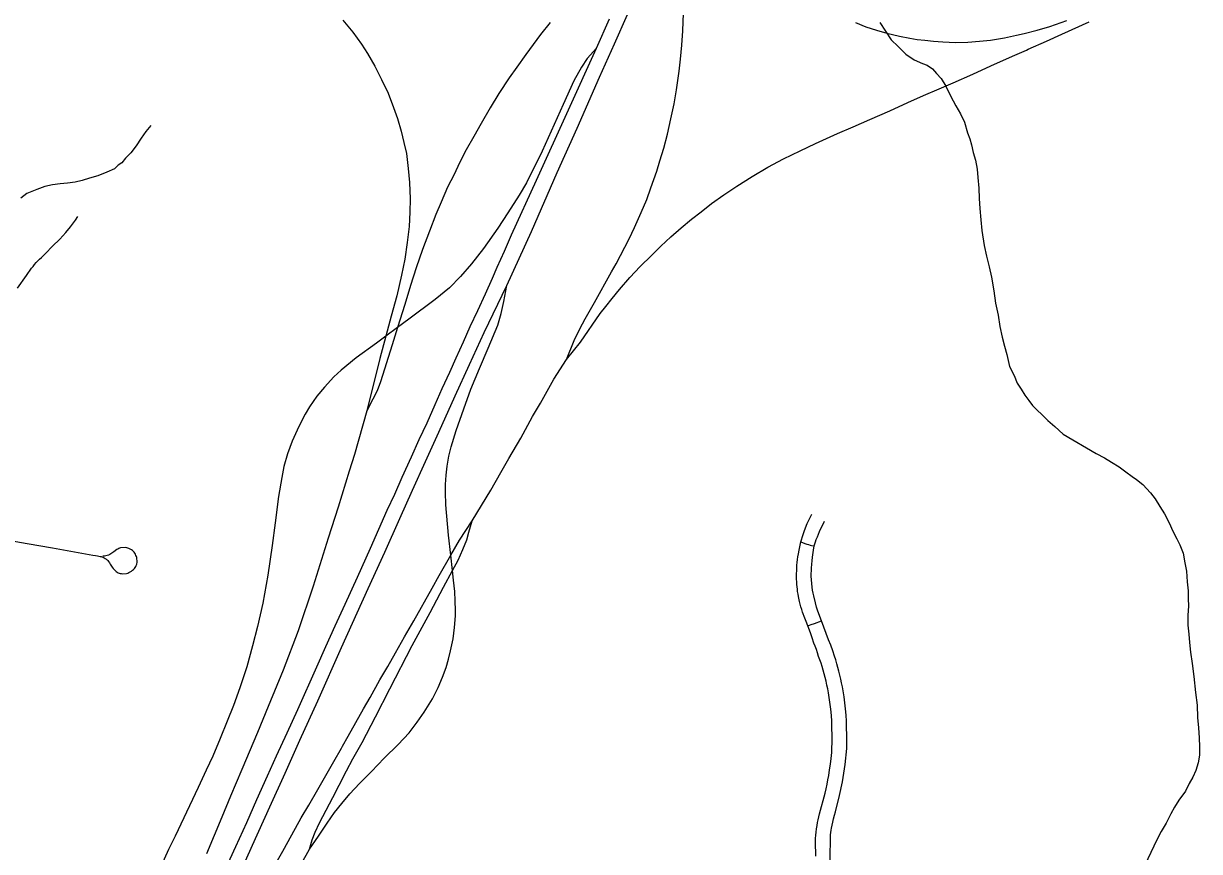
# Model space of a CAD drawing. Extents: x -59 to 82, y -3 to 49.
# Drawn here: x -11.904 to -11.314, y 30.733 to 31.148 of the extents above; entities that cross this region are included whole.
import ezdxf

# ---------------------------------------------------------------- set-up
doc = ezdxf.new("R2010")
doc.units = 0
for name, color, linetype in [('GM_X_City_Street', 7, 'Continuous'), ('GM_X_Interchange_Ramps', 7, 'Continuous'), ('GM_X_Interstate_Route', 7, 'Continuous'), ('GM_X_Minor_River', 7, 'Continuous')]:
    doc.layers.add(name, color=color, linetype=linetype)

msp = doc.modelspace()

# ---------------------------------------------------------------- linework, layer by layer
at = {"layer": 'GM_X_City_Street'}
for points in [[(-11.90675, 31.01566), (-11.90224, 31.02201), (-11.89963, 31.02564), (-11.89888, 31.02662), (-11.8981, 31.02757), (-11.8973, 31.02851), (-11.89646, 31.02941), (-11.89559, 31.03029), (-11.89471, 31.03113), (-11.89379, 31.03196), (-11.89266, 31.03309), (-11.88908, 31.03672), (-11.88553, 31.04034), (-11.88247, 31.04359), (-11.88006, 31.04646), (-11.87757, 31.04978), (-11.87646, 31.05162)], [(-11.50646, 30.73093), (-11.50672, 30.73805), (-11.50665, 30.73968), (-11.50653, 30.74132), (-11.50636, 30.74295), (-11.50614, 30.74457), (-11.50587, 30.74619), (-11.50565, 30.74767), (-11.50537, 30.74914), (-11.50506, 30.75061), (-11.5047, 30.75207), (-11.50188, 30.76247), (-11.50134, 30.76467), (-11.50084, 30.76688), (-11.5004, 30.7691), (-11.5, 30.77133), (-11.49956, 30.77418), (-11.49917, 30.77704), (-11.49883, 30.77991), (-11.49853, 30.78279), (-11.49842, 30.78521), (-11.49835, 30.78763), (-11.49849, 30.79897), (-11.49861, 30.80113), (-11.49877, 30.80328), (-11.49906, 30.80566), (-11.4994, 30.80804), (-11.50017, 30.81278), (-11.50052, 30.81472), (-11.50091, 30.81665), (-11.50134, 30.81858), (-11.50181, 30.82049), (-11.50279, 30.82415), (-11.5033, 30.8259), (-11.50385, 30.82764), (-11.50444, 30.82936), (-11.50508, 30.83106), (-11.50559, 30.83276), (-11.50616, 30.83444), (-11.50678, 30.83611), (-11.50746, 30.83775), (-11.50826, 30.8403), (-11.50912, 30.84283), (-11.51051, 30.84642), (-11.5114, 30.8486), (-11.51203, 30.85025), (-11.51311, 30.85322), (-11.51355, 30.85455), (-11.51396, 30.85588), (-11.51432, 30.85723), (-11.51465, 30.85858), (-11.5152, 30.86112), (-11.51542, 30.86231), (-11.51561, 30.86351), (-11.51575, 30.86471), (-11.51586, 30.86591), (-11.51593, 30.86712), (-11.51608, 30.86848), (-11.51619, 30.86984), (-11.51606, 30.87675), (-11.51591, 30.87818), (-11.51573, 30.87961), (-11.51551, 30.88104), (-11.51525, 30.88245), (-11.51492, 30.88427), (-11.51396, 30.88841), (-11.51281, 30.89214), (-11.51217, 30.89417), (-11.51084, 30.89763), (-11.51003, 30.89938), (-11.50852, 30.90242)], [(-11.49924, 30.72855), (-11.49915, 30.74163), (-11.49902, 30.74275), (-11.49886, 30.74387), (-11.49866, 30.74498), (-11.49802, 30.74786), (-11.4976, 30.74964), (-11.49715, 30.7514), (-11.49667, 30.75316), (-11.49468, 30.76129), (-11.49305, 30.76821), (-11.49182, 30.77686), (-11.49103, 30.78487), (-11.49096, 30.7884), (-11.4911, 30.79851), (-11.49129, 30.80159), (-11.49154, 30.80466), (-11.49192, 30.80768), (-11.49236, 30.81069), (-11.4932, 30.8157), (-11.49358, 30.81771), (-11.494, 30.8197), (-11.49491, 30.82359), (-11.49539, 30.82549), (-11.49592, 30.82737), (-11.49648, 30.82923), (-11.49707, 30.83109), (-11.49804, 30.83384), (-11.49903, 30.83659), (-11.50006, 30.83932), (-11.50362, 30.84882), (-11.5055, 30.85377), (-11.50613, 30.8558), (-11.5067, 30.85786), (-11.50757, 30.86136), (-11.50787, 30.86281), (-11.50813, 30.86427), (-11.50835, 30.86573), (-11.50855, 30.86759), (-11.5087, 30.86946), (-11.50879, 30.87134), (-11.50866, 30.87526), (-11.5085, 30.87721), (-11.50831, 30.87899), (-11.50815, 30.88078), (-11.50765, 30.88434), (-11.50732, 30.88643), (-11.507, 30.88752), (-11.50669, 30.88855), (-11.50625, 30.88972), (-11.50572, 30.89107), (-11.50466, 30.89366), (-11.50219, 30.89892)], [(-11.92185, 30.8911), (-11.90185, 30.88772), (-11.88913, 30.88545), (-11.869, 30.88178), (-11.86765, 30.88156), (-11.8665, 30.88141), (-11.86584, 30.8813), (-11.86523, 30.88117), (-11.86475, 30.88108), (-11.86437, 30.88096), (-11.86398, 30.88081), (-11.86361, 30.88063), (-11.86318, 30.8804), (-11.8628, 30.88015), (-11.86244, 30.87992), (-11.86212, 30.87969), (-11.86174, 30.8794), (-11.86141, 30.87909), (-11.86101, 30.87862), (-11.86059, 30.87794), (-11.86016, 30.87726), (-11.85961, 30.87635), (-11.8592, 30.87576), (-11.85877, 30.87519), (-11.85829, 30.87464), (-11.8578, 30.87413), (-11.85727, 30.87364), (-11.85678, 30.87329), (-11.85623, 30.87296), (-11.85573, 30.87278), (-11.85522, 30.87264), (-11.8547, 30.87254), (-11.85417, 30.87247), (-11.85207, 30.87259), (-11.85142, 30.87282), (-11.8508, 30.87311), (-11.8502, 30.87343), (-11.84962, 30.8738), (-11.84907, 30.87421), (-11.84854, 30.87465), (-11.84805, 30.87513), (-11.84766, 30.87556), (-11.84733, 30.87614), (-11.84712, 30.87666), (-11.84688, 30.87735), (-11.84671, 30.8783), (-11.84686, 30.88057), (-11.84706, 30.88115), (-11.8473, 30.88171), (-11.84758, 30.88225), (-11.8479, 30.88278), (-11.84826, 30.88327), (-11.84865, 30.88374), (-11.84905, 30.88409), (-11.84948, 30.8844), (-11.84992, 30.88468), (-11.85088, 30.88515), (-11.85138, 30.88533), (-11.85189, 30.88547), (-11.85241, 30.88557), (-11.85499, 30.88542), (-11.85549, 30.88526), (-11.85597, 30.88507), (-11.85643, 30.88483), (-11.85688, 30.88456), (-11.85834, 30.88351), (-11.85939, 30.88278), (-11.86046, 30.88207), (-11.8611, 30.88183), (-11.86176, 30.88163), (-11.86243, 30.88148), (-11.8631, 30.88136), (-11.8639, 30.88122)], [(-11.51396, 30.88841), (-11.51195, 30.88767), (-11.51104, 30.88739), (-11.51017, 30.8871), (-11.50939, 30.88687), (-11.50859, 30.88668), (-11.50732, 30.88643)], [(-11.51051, 30.84642), (-11.50882, 30.847), (-11.50712, 30.84759), (-11.50362, 30.84882)]]:
    msp.add_lwpolyline(points, dxfattribs=at)
at = {"layer": 'GM_X_Interchange_Ramps'}
for points in [[(-11.74366, 31.15012), (-11.73861, 31.14408), (-11.73426, 31.13807), (-11.73118, 31.13333), (-11.72755, 31.12696), (-11.72428, 31.1204), (-11.72091, 31.11346), (-11.71813, 31.10632), (-11.7162, 31.10081), (-11.71438, 31.09441), (-11.71301, 31.08874), (-11.71176, 31.08319), (-11.71078, 31.07578), (-11.71013, 31.06874), (-11.70985, 31.06045), (-11.71002, 31.05373), (-11.7103, 31.04656), (-11.71133, 31.03856), (-11.71258, 31.03031), (-11.71427, 31.02222), (-11.7166, 31.01187), (-11.71937, 31.00158), (-11.72206, 30.99154), (-11.72503, 30.98043), (-11.73155, 30.95413)], [(-11.63141, 30.97986), (-11.62764, 30.98948), (-11.62483, 30.99533), (-11.62218, 31.00034), (-11.61743, 31.00857), (-11.60891, 31.02392), (-11.60661, 31.02785), (-11.60008, 31.04047), (-11.59739, 31.0461), (-11.59469, 31.05213), (-11.59284, 31.05633), (-11.59124, 31.06021), (-11.5892, 31.06594), (-11.58626, 31.07436), (-11.58463, 31.07958), (-11.58275, 31.08591), (-11.58085, 31.09294), (-11.57912, 31.10053), (-11.57755, 31.10809), (-11.57629, 31.11509), (-11.57493, 31.12451), (-11.57425, 31.1306), (-11.57361, 31.13757), (-11.5731, 31.14468), (-11.57284, 31.15361)], [(-11.63141, 30.97986), (-11.62447, 30.98863), (-11.61452, 31.00299), (-11.61177, 31.00652), (-11.60862, 31.01049), (-11.60499, 31.01495), (-11.59967, 31.02104), (-11.59461, 31.02652), (-11.58882, 31.03214), (-11.58411, 31.03672), (-11.57914, 31.04138), (-11.57393, 31.04594), (-11.56884, 31.05026), (-11.56398, 31.05401), (-11.55875, 31.05811), (-11.55269, 31.06244), (-11.54612, 31.06684), (-11.53836, 31.07176), (-11.53055, 31.07636), (-11.52267, 31.0806), (-11.51438, 31.08463), (-11.50661, 31.08828), (-11.49563, 31.09318), (-11.48785, 31.09653), (-11.47941, 31.10025), (-11.46935, 31.10464), (-11.46035, 31.10876), (-11.45245, 31.11224), (-11.44462, 31.11563), (-11.43768, 31.11868), (-11.42785, 31.12304), (-11.41871, 31.1271), (-11.40786, 31.13195), (-11.4009, 31.13505), (-11.40002, 31.1355), (-11.39086, 31.13954), (-11.38321, 31.14301), (-11.36944, 31.14925)], [(-11.48658, 31.1489), (-11.48141, 31.1468), (-11.47616, 31.14509), (-11.47084, 31.14359), (-11.46449, 31.14212), (-11.45941, 31.14109), (-11.45561, 31.14045), (-11.45179, 31.13997), (-11.44753, 31.13956), (-11.44286, 31.13924), (-11.4364, 31.13891), (-11.43021, 31.13906), (-11.4245, 31.13947), (-11.41899, 31.14009), (-11.41193, 31.14125), (-11.40597, 31.14248), (-11.402, 31.1434), (-11.39559, 31.14509), (-11.3892, 31.1469), (-11.38064, 31.14993)], [(-11.63972, 31.14885), (-11.64453, 31.14282), (-11.6519, 31.13293), (-11.65639, 31.12654), (-11.66028, 31.12112), (-11.6654, 31.11332), (-11.66976, 31.10613), (-11.67433, 31.09823), (-11.67798, 31.09182), (-11.68178, 31.08503), (-11.68512, 31.07855), (-11.68779, 31.07277), (-11.69105, 31.06626), (-11.69425, 31.05877), (-11.69691, 31.05256), (-11.70014, 31.04431), (-11.70362, 31.03504), (-11.7069, 31.02584), (-11.70962, 31.01707), (-11.71257, 31.00752), (-11.71618, 30.99595), (-11.71886, 30.98733), (-11.72465, 30.96877), (-11.72636, 30.96421), (-11.72857, 30.95999), (-11.73155, 30.95413)], [(-11.61639, 31.13608), (-11.6211, 31.13087), (-11.62399, 31.12648), (-11.62779, 31.11959), (-11.63308, 31.10771), (-11.64367, 31.08444), (-11.6516, 31.06847), (-11.65516, 31.06231), (-11.66083, 31.05354), (-11.66584, 31.04577), (-11.673, 31.03553), (-11.67903, 31.02787), (-11.68461, 31.02152), (-11.69009, 31.01586), (-11.69738, 31.01003), (-11.71057, 31.00015), (-11.71618, 30.99595), (-11.72206, 30.99154), (-11.72665, 30.9881), (-11.7369, 30.98074), (-11.74451, 30.97455), (-11.74817, 30.97119), (-11.75276, 30.96603), (-11.75663, 30.96146), (-11.76026, 30.95615), (-11.76242, 30.95244), (-11.76565, 30.94627), (-11.76903, 30.93889), (-11.77126, 30.93255), (-11.77315, 30.92622), (-11.7742, 30.92074), (-11.77577, 30.9112), (-11.7776, 30.89796), (-11.77904, 30.88657), (-11.78114, 30.87176), (-11.78375, 30.85765), (-11.78641, 30.8461), (-11.78881, 30.83627), (-11.7917, 30.82574), (-11.79529, 30.81529), (-11.79839, 30.80647), (-11.80153, 30.79859), (-11.80507, 30.78985), (-11.80881, 30.78094), (-11.81216, 30.77395), (-11.81613, 30.76523), (-11.82049, 30.75612), (-11.82772, 30.74095), (-11.83098, 30.73419), (-11.83469, 30.72597)], [(-11.76038, 30.73436), (-11.75577, 30.74097), (-11.75144, 30.74745), (-11.74777, 30.75277), (-11.7441, 30.75732), (-11.74005, 30.76213), (-11.73524, 30.76732), (-11.72929, 30.77338), (-11.72295, 30.77999), (-11.7159, 30.78684), (-11.7104, 30.79278), (-11.7063, 30.79804), (-11.7028, 30.8031), (-11.69865, 30.80974), (-11.69587, 30.81542), (-11.69359, 30.82061), (-11.69182, 30.82546), (-11.69062, 30.82962), (-11.68963, 30.83381), (-11.68837, 30.83985), (-11.68754, 30.84557), (-11.68719, 30.8513), (-11.68713, 30.85397), (-11.68727, 30.85882), (-11.68752, 30.86351), (-11.68807, 30.86929), (-11.6886, 30.87407), (-11.68945, 30.88172), (-11.69056, 30.89175), (-11.69198, 30.90707), (-11.69216, 30.91335), (-11.69209, 30.91719), (-11.6918, 30.92188), (-11.69131, 30.92636), (-11.69049, 30.93143), (-11.68934, 30.93618), (-11.68685, 30.94428), (-11.68302, 30.95514), (-11.67936, 30.96511), (-11.67501, 30.97535), (-11.67068, 30.98554), (-11.66587, 30.99719), (-11.66418, 31.00291), (-11.66282, 31.00895), (-11.66146, 31.01709)], [(-11.74374, 30.786), (-11.7409, 30.79098), (-11.73321, 30.80469), (-11.72997, 30.81042), (-11.72497, 30.81923), (-11.72111, 30.8259), (-11.71721, 30.83287), (-11.71266, 30.84082), (-11.70805, 30.84888), (-11.69878, 30.86524), (-11.69523, 30.87167), (-11.68945, 30.88172), (-11.68509, 30.88928), (-11.67884, 30.89901), (-11.66942, 30.91438), (-11.66436, 30.9232), (-11.66036, 30.93031), (-11.65437, 30.94055), (-11.6485, 30.95131), (-11.64459, 30.95801), (-11.63782, 30.97011), (-11.63141, 30.97986)], [(-11.73155, 30.95413), (-11.73782, 30.93221), (-11.74044, 30.92389), (-11.74589, 30.90585), (-11.75097, 30.89033), (-11.7585, 30.86631), (-11.76601, 30.84387), (-11.77343, 30.82406), (-11.78097, 30.80596), (-11.7864, 30.79291), (-11.79424, 30.77429), (-11.79987, 30.76093), (-11.80423, 30.75034), (-11.81202, 30.73204)], [(-11.76038, 30.73436), (-11.75896, 30.73902), (-11.75744, 30.74291), (-11.75525, 30.74765), (-11.74854, 30.76021), (-11.74543, 30.76641), (-11.74169, 30.7736), (-11.73853, 30.77964), (-11.73396, 30.78791), (-11.7273, 30.80069), (-11.71998, 30.81471), (-11.70877, 30.83643), (-11.69989, 30.85309), (-11.69307, 30.8658), (-11.6886, 30.87407), (-11.68581, 30.87923), (-11.68345, 30.88457), (-11.68151, 30.88948), (-11.68038, 30.89327), (-11.67884, 30.89901)], [(-11.77813, 30.72549), (-11.77364, 30.73344), (-11.76921, 30.74148), (-11.76451, 30.7501), (-11.7607, 30.7565), (-11.7562, 30.76432), (-11.75283, 30.77017), (-11.74817, 30.77829), (-11.7443, 30.785), (-11.74374, 30.786)], [(-11.78971, 30.67617), (-11.78193, 30.69288), (-11.77719, 30.70227), (-11.77368, 30.70894), (-11.76907, 30.71828), (-11.76437, 30.72717), (-11.76038, 30.73436)]]:
    msp.add_lwpolyline(points, dxfattribs=at)
at = {"layer": 'GM_X_Interstate_Route'}
for points in [[(-11.80184, 30.72558), (-11.79726, 30.73575), (-11.79168, 30.7477), (-11.78667, 30.75931), (-11.78132, 30.77108), (-11.7768, 30.78123), (-11.77146, 30.79272), (-11.7661, 30.80448), (-11.75664, 30.82588), (-11.75206, 30.83593), (-11.74743, 30.84631), (-11.74246, 30.85716), (-11.73621, 30.87072), (-11.72969, 30.88538), (-11.7213, 30.90439), (-11.71752, 30.91231), (-11.71381, 30.9209), (-11.70925, 30.93107), (-11.70536, 30.93982), (-11.7014, 30.94822), (-11.69727, 30.95743), (-11.69372, 30.96534), (-11.68997, 30.97349), (-11.68681, 30.98082), (-11.68314, 30.98881), (-11.67975, 30.99641), (-11.6759, 31.00455), (-11.67214, 31.01277), (-11.66856, 31.02076), (-11.66618, 31.02621), (-11.66256, 31.03417), (-11.659, 31.04244), (-11.64654, 31.0698), (-11.63048, 31.10511), (-11.61639, 31.13608), (-11.60999, 31.15071)], [(-11.79807, 30.7158), (-11.78886, 30.73643), (-11.78024, 30.75561), (-11.77258, 30.7724), (-11.76508, 30.78902), (-11.75617, 30.80875), (-11.7442, 30.83558), (-11.73088, 30.86505), (-11.72259, 30.88332), (-11.71499, 30.90026), (-11.70872, 30.91432), (-11.70213, 30.92883), (-11.69549, 30.94347), (-11.68736, 30.96162), (-11.68018, 30.97747), (-11.67281, 30.99341), (-11.66146, 31.01709), (-11.64901, 31.04409), (-11.63619, 31.07368), (-11.6262, 31.09588), (-11.61489, 31.12147), (-11.60746, 31.13817), (-11.60089, 31.15293)]]:
    msp.add_lwpolyline(points, dxfattribs=at)
at = {"layer": 'GM_X_Minor_River'}
for points in [[(-11.47448, 31.14891), (-11.46867, 31.14024), (-11.46521, 31.13686), (-11.46136, 31.13311), (-11.45714, 31.13012), (-11.45294, 31.12827), (-11.45065, 31.12753), (-11.44797, 31.12567), (-11.44604, 31.12341), (-11.44373, 31.12078), (-11.4414, 31.11701), (-11.43905, 31.11209), (-11.43633, 31.10719), (-11.43399, 31.10303), (-11.43204, 31.09888), (-11.43044, 31.09358), (-11.42927, 31.09055), (-11.42846, 31.08752), (-11.42765, 31.08373), (-11.42646, 31.07994), (-11.42564, 31.07539), (-11.4252, 31.07122), (-11.42475, 31.0659), (-11.42468, 31.06058), (-11.42423, 31.05565), (-11.42377, 31.04995), (-11.42332, 31.04464), (-11.42208, 31.03705), (-11.42087, 31.03175), (-11.41966, 31.02644), (-11.41844, 31.02113), (-11.41721, 31.01431), (-11.41637, 31.00824), (-11.41515, 31.00217), (-11.41431, 30.99648), (-11.4131, 30.99118), (-11.4119, 30.98663), (-11.4107, 30.98247), (-11.40948, 30.9764), (-11.40714, 30.97187)], [(-11.83984, 31.09728), (-11.84241, 31.09431), (-11.84464, 31.09086), (-11.84724, 31.08702), (-11.84986, 31.08357), (-11.85248, 31.08088), (-11.85434, 31.07858), (-11.85623, 31.07742), (-11.8581, 31.07549), (-11.86187, 31.07393), (-11.8664, 31.07197), (-11.87056, 31.07078), (-11.87434, 31.0696), (-11.87775, 31.0688), (-11.88154, 31.06837), (-11.88533, 31.06794), (-11.88912, 31.06752), (-11.89291, 31.06671), (-11.89706, 31.06514), (-11.90197, 31.06318), (-11.90498, 31.06087)], [(-11.40714, 30.97187), (-11.40557, 30.96809), (-11.40363, 30.96507), (-11.40169, 30.96205), (-11.39975, 30.95942), (-11.39782, 30.95678), (-11.39551, 30.95453), (-11.3932, 30.95227), (-11.39012, 30.94927), (-11.38666, 30.94627), (-11.38244, 30.94252), (-11.36598, 30.93284), (-11.36177, 30.93061), (-11.35832, 30.92837), (-11.3545, 30.92614), (-11.35104, 30.92352), (-11.34798, 30.92128), (-11.34568, 30.91979), (-11.3426, 30.91716), (-11.33875, 30.91303), (-11.33643, 30.91002), (-11.3341, 30.90624), (-11.33177, 30.90247), (-11.32943, 30.89794), (-11.32748, 30.89378), (-11.32552, 30.89001), (-11.32397, 30.88699), (-11.32239, 30.88282), (-11.32156, 30.87789), (-11.32075, 30.87372), (-11.3203, 30.86841), (-11.31985, 30.86385), (-11.3198, 30.86005), (-11.31975, 30.85625), (-11.32007, 30.85169), (-11.32, 30.84675), (-11.31956, 30.84219), (-11.31912, 30.83802), (-11.31867, 30.83309), (-11.31784, 30.82739), (-11.31699, 30.82095), (-11.31612, 30.81297), (-11.31527, 30.80652), (-11.31519, 30.80045), (-11.31474, 30.79513), (-11.31429, 30.79019), (-11.31423, 30.78563), (-11.31417, 30.78145), (-11.31488, 30.77765), (-11.31596, 30.77383), (-11.31744, 30.77039), (-11.31929, 30.76733), (-11.32114, 30.76351), (-11.32449, 30.75891), (-11.32673, 30.75546), (-11.32858, 30.75202), (-11.33079, 30.74743), (-11.33339, 30.74322), (-11.33561, 30.73901), (-11.34151, 30.7264)]]:
    msp.add_lwpolyline(points, dxfattribs=at)

doc.saveas('drawing.dxf')
